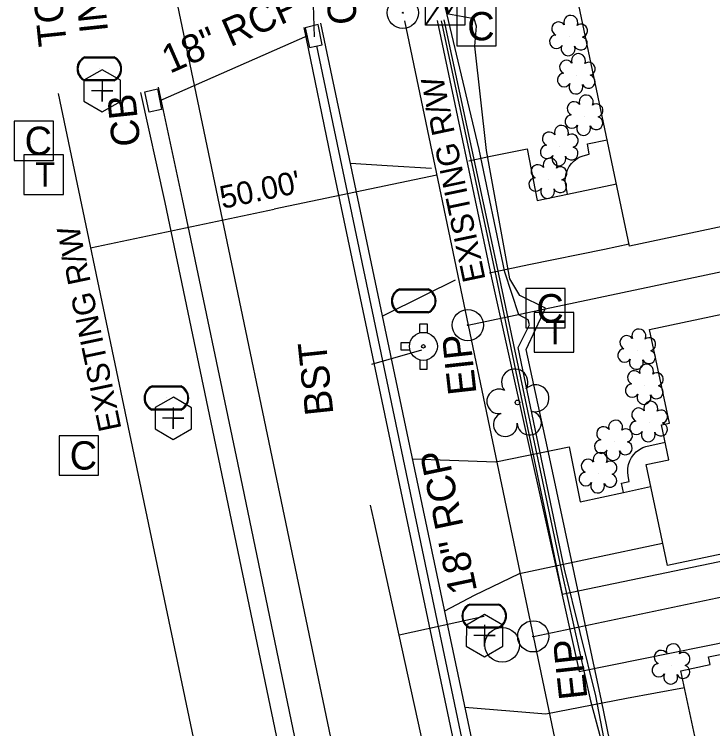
# Model space of a CAD drawing. Extents: x 1614427 to 1617186, y 896524 to 905462.
# Drawn here: x 1616340.1 to 1616438.8, y 902226.2 to 902327.1 of the extents above; entities that cross this region are included whole.
import ezdxf

# ---------------------------------------------------------------- set-up
doc = ezdxf.new("R2010")
doc.units = 0
for name, color, linetype in [('Exist Building', 7, 'Continuous'), ('Exist Other Culture Area Outline', 7, 'Continuous'), ('Exist Property Iron Pin CELL', 7, 'Continuous'), ('Exist Property Iron Pin Text', 7, 'Continuous'), ('Exist Property Line', 7, 'Continuous'), ('Exist Right of Way Line', 7, 'Continuous'), ('Exist Right of Way Line Text', 7, 'Continuous'), ('Exist Right of Way Width CELL', 7, 'Continuous'), ('Exist Roads Curbs', 7, 'Continuous'), ('Exist Roads EOP', 7, 'Continuous'), ('Exist Roads EOP Other', 7, 'Continuous'), ('Exist Roads EOP Text', 7, 'Continuous'), ('Exist Structure Minor Catch Basin', 7, 'Continuous'), ('Exist Structure Minor Catch Basin Leader', 7, 'Continuous'), ('Exist Structure Minor Catch Basin Text', 7, 'Continuous'), ('Exist Structure Minor Catch Basin Top Elevation', 7, 'Continuous'), ('Exist Structure Minor Pipes RCP 18 Inch', 7, 'Continuous'), ('Exist Structure Minor Pipes RCP 18 Inch Invert', 7, 'Continuous'), ('Exist Structure Minor Pipes RCP 18 Inch Text', 7, 'Continuous'), ('Exist Utilities Other Pole CELL', 7, 'Continuous'), ('Exist Utilities Power Transformer CELL', 7, 'Continuous'), ('Exist Utilities Power UG Cable SUE LOS B', 7, 'Continuous'), ('Exist Utilities Sanitary Sewer Clean-Out CELL', 7, 'Continuous'), ('Exist Utilities Sanitary Sewer UG Line', 7, 'Continuous'), ('Exist Utilities Telephone Pedestal CELL', 7, 'Continuous'), ('Exist Utilities Telephone UG FO SUE LOS B', 7, 'Continuous'), ('Exist Utilities TV Pedestal CELL', 7, 'Continuous'), ('Exist Utilities TV UG Cable SUE LOS B', 7, 'Continuous'), ('Exist Utilities Water Fire Hydrant CELL', 7, 'Continuous'), ('Exist Utilities Water Meter CELL', 7, 'Continuous'), ('Exist Utilities Water UG Line SUE LOS B', 7, 'Continuous'), ('Exist Vegetation Shrub CELL', 7, 'Continuous'), ('Exist Vegetation Tree CELL', 7, 'Continuous')]:
    doc.layers.add(name, color=color, linetype=linetype)

# ---------------------------------------------------------------- blocks, each defined once
blk = doc.blocks.new('EXIST PROPERTY IRON PIN')
at = {"layer": 'Exist Property Iron Pin CELL'}
for radius in [0.0441, 0.00141]:
    blk.add_circle((0, 0), radius, dxfattribs=at)
blk = doc.blocks.new('EXIST UTILITIES SANITARY SEWER CLEAN-OUT')
at = {"layer": 'Exist Utilities Sanitary Sewer Clean-Out CELL'}
blk.add_line((0, 0), (0, 0), dxfattribs=at)
blk.add_lwpolyline([(-0.0516, 0.0299), (-0.0517, -0.0297), (-0.0001, -0.0596), (0.0516, -0.0299), (0.0517, 0.0297), (0.0001, 0.0596)], close=True, dxfattribs=at)
blk.add_lwpolyline([(0, 0.0302), (0, -0.0302), (0, 0), (0.0302, 0), (-0.0302, 0)], dxfattribs=at)
blk = doc.blocks.new('EXIST UTILITIES WATER METER')
at = {"layer": 'Exist Utilities Water Meter CELL'}
blk.add_line((0, 0), (0, 0), dxfattribs=at)
for points in [[(-0.0408, 0.034), (0.0408, 0.034)], [(-0.0408, 0.0312), (0.0408, 0.0312)], [(0.0408, -0.0312), (-0.0413, -0.0312)], [(0.0408, -0.034), (-0.0413, -0.034)]]:
    blk.add_lwpolyline(points, dxfattribs=at)
for centre, radius, start, end in [((-0.0261, -0.0001), 0.0371, 113.178, 245.9794), ((-0.0259, -0.0001), 0.0347, 115.3009, 243.7824), ((0.0259, 0), 0.0371, 293.6483, 66.3084), ((0.0261, 0), 0.0345, 295.1272, 64.8728)]:
    blk.add_arc(centre, radius, start, end, dxfattribs=at)
blk = doc.blocks.new('EXIST UTILITIES WATER FIRE HYDRANT')
at = {"layer": 'Exist Utilities Water Fire Hydrant CELL'}
blk.add_line((0, 0), (0, 0), dxfattribs=at)
for points in [[(-0.01025, 0.03825), (-0.01025, 0.064), (0.01025, 0.064), (0.01025, 0.03775)], [(-0.03825, 0.01025), (-0.064, 0.01025), (-0.064, -0.01025), (-0.03825, -0.01025)], [(-0.01025, -0.03825), (-0.01025, -0.064), (0.01025, -0.064), (0.01025, -0.03775)]]:
    blk.add_lwpolyline(points, dxfattribs=at)
for radius in [0.03954, 0.00485]:
    blk.add_circle((0, 0), radius, dxfattribs=at)
blk = doc.blocks.new('EXIST UTILITIES POWER TRANSFORMER')
at = {"layer": 'Exist Utilities Power Transformer CELL'}
blk.add_line((0, 0), (0, 0), dxfattribs=at)
blk.add_lwpolyline([(-0.0569, 0.0522), (0.0542, 0.0522), (0.0542, -0.0588), (-0.0569, -0.0588)], close=True, dxfattribs=at)
for points in [[(-0.0569, -0.0588), (-0.004, 0.0201), (0.0086, -0.0241), (0.0542, 0.0522)], [(-0.0555, -0.0588), (-0.004, 0.0159), (0.0077, -0.0278), (0.0542, 0.0491)]]:
    blk.add_lwpolyline(points, dxfattribs=at)

msp = doc.modelspace()

# ---------------------------------------------------------------- linework, layer by layer
at = {"layer": 'Exist Building'}
msp.add_lwpolyline([(1616452.75, 902331.98), (1616459.26, 902301.13), (1616427.07, 902294.33), (1616419.89, 902328.34), (1616446.93, 902334.05)], dxfattribs=at)
for points in [[(1616486.96, 902260.73), (1616432.4, 902249.21), (1616429.39, 902263.47), (1616432.62, 902264.15), (1616431.58, 902269.09), (1616432.69, 902269.32), (1616429.89, 902282.56), (1616480.1, 902293.17)], [(1616470.46, 902241.93), (1616476.04, 902215.76), (1616443.81, 902208.89), (1616441.72, 902218.69), (1616437.82, 902217.86), (1616434.3, 902234.37), (1616438.43, 902235.25), (1616438.21, 902236.32), (1616439.85, 902236.67), (1616440.11, 902235.46)]]:
    msp.add_lwpolyline(points, close=True, dxfattribs=at)
at = {"layer": 'Exist Other Culture Area Outline'}
for points in [[(1616418.3, 902301.67), (1616418.04, 902302.97), (1616417.98, 902303.51), (1616418, 902304.05), (1616418.1, 902304.58), (1616418.28, 902305.09), (1616418.53, 902305.57), (1616418.85, 902306), (1616419.23, 902306.39), (1616419.66, 902306.71), (1616419.95, 902306.87), (1616420.52, 902307.08), (1616421.37, 902307.29), (1616421.12, 902308.76), (1616423.9, 902309.34)], [(1616426.19, 902259.55), (1616425.94, 902260.84), (1616427.02, 902261.07), (1616426.86, 902261.88), (1616426.79, 902262.41), (1616426.81, 902262.95), (1616426.9, 902263.48), (1616427.08, 902263.99), (1616427.32, 902264.47), (1616427.64, 902264.9), (1616428.01, 902265.29), (1616428.44, 902265.61), (1616428.91, 902265.87), (1616429.36, 902266.04), (1616432.1, 902266.65)]]:
    msp.add_lwpolyline(points, dxfattribs=at)
at = {"layer": 'Exist Property Line'}
for p, q in [((1616404.2, 902283.17), (1616531.41, 902309.93)), ((1616413.47, 902239.2), (1616540.7, 902265.9))]:
    msp.add_line(p, q, dxfattribs=at)
at = {"layer": 'Exist Right of Way Line'}
for p, q in [((1616395.25, 902326.12), (1616446.32, 902082.46)), ((1616346.31, 902315.86), (1616397.38, 902072.2))]:
    msp.add_line(p, q, dxfattribs=at)
at = {"layer": 'Exist Right of Way Width CELL'}
for p in [(1616399.81, 902304.36), (1616350.87, 902294.1)]:
    msp.add_line(p, (1616376.83, 902299.54), dxfattribs=at)
at = {"layer": 'Exist Roads Curbs'}
for points in [[(1616437.24, 902067.23), (1616435.97, 902075.62), (1616429.53, 902106.77), (1616421.44, 902145.23), (1616412.82, 902186.45), (1616404.23, 902227.13), (1616395.84, 902267.01), (1616387.69, 902305.78), (1616383.45, 902325.83)], [(1616407.67, 902079.15), (1616403.13, 902100.37), (1616394.99, 902139.68), (1616386.42, 902180.81), (1616377.85, 902221.84), (1616369.65, 902261.1), (1616361.42, 902300.5), (1616358.01, 902316.02)]]:
    msp.add_lwpolyline(points, dxfattribs=at)
at = {"layer": 'Exist Roads EOP'}
for points in [[(1616434.89, 902066.36), (1616433.51, 902075.13), (1616427.01, 902106.37), (1616418.9, 902144.81), (1616410.4, 902185.96), (1616401.75, 902226.57), (1616393.46, 902265.92), (1616385.18, 902305.31), (1616381.06, 902325.22)], [(1616410.19, 902079.52), (1616405.66, 902100.92), (1616397.48, 902140.16), (1616388.88, 902181.28), (1616380.27, 902222.47), (1616372.11, 902261.69), (1616363.86, 902300.96), (1616360.5, 902316.75)]]:
    msp.add_lwpolyline(points, dxfattribs=at)
at = {"layer": 'Exist Roads EOP Other'}
for points in [[(1616404.32, 902306.39), (1616407.16, 902306.97), (1616412.58, 902308.05), (1616414, 902300.78), (1616418.3, 902301.67), (1616425.22, 902303.1)], [(1616387.64, 902306.05), (1616392.81, 902305.69), (1616399.06, 902305.31)], [(1616407.27, 902290.57), (1616412.84, 902291.74), (1616423.5, 902293.89), (1616427, 902294.63)], [(1616392.19, 902284.46), (1616398.19, 902287.46), (1616402.47, 902289.56)], [(1616396.37, 902264.27), (1616401.6, 902264.12), (1616408.17, 902263.86), (1616418.51, 902265.99), (1616420.1, 902258.24), (1616426.19, 902259.55), (1616430.04, 902260.39)], [(1616400.96, 902242.83), (1616405.13, 902245.05), (1616411.5, 902248.11), (1616421.49, 902250.22), (1616431.73, 902252.4)], [(1616403.79, 902229.2), (1616410.12, 902228.71), (1616415.22, 902228.3), (1616426.64, 902230.5), (1616434.8, 902232.02)]]:
    msp.add_lwpolyline(points, dxfattribs=at)
at = {"layer": 'Exist Structure Minor Catch Basin'}
for points in [[(1616383.03, 902325.6), (1616381.21, 902325.17), (1616381.84, 902322.35), (1616383.63, 902322.75), (1616383.03, 902325.6)], [(1616358.54, 902316.11), (1616360.35, 902316.54), (1616360.93, 902313.61), (1616359.16, 902313.24), (1616358.54, 902316.11)]]:
    msp.add_lwpolyline(points, dxfattribs=at)
at = {"layer": 'Exist Structure Minor Catch Basin Leader'}
msp.add_lwpolyline([(1616382.54, 902323.9), (1616382.18, 902334.46), (1616381.55, 902340.42)], dxfattribs=at)
at = {"layer": 'Exist Structure Minor Pipes RCP 18 Inch'}
for p, q in [((1616360.74, 902314.88), (1616381.59, 902324.05)), ((1616410.02, 902193.18), (1616382.88, 902322.59)), ((1616410.02, 902193.18), (1616382.88, 902322.59))]:
    msp.add_line(p, q, dxfattribs=at)
at = {"layer": 'Exist Utilities Other Pole CELL'}
msp.add_circle((1616409.06, 902238.02), 2.46, dxfattribs=at)
at = {"layer": 'Exist Utilities Power UG Cable SUE LOS B'}
for points in [[(1616399.86, 902326.18), (1616407.53, 902289.87), (1616419.95, 902234.28), (1616450.71, 902240.45), (1616452.64, 902238.9)], [(1616400.44, 902326.16), (1616408.17, 902290.13), (1616417.53, 902245.16), (1616448.14, 902251.52), (1616449.41, 902251.58)], [(1616400.83, 902326.28), (1616408.55, 902290.35), (1616417.52, 902248), (1616421.52, 902230.11), (1616430.85, 902195.51), (1616458.05, 902197.45), (1616460.14, 902195.38)]]:
    msp.add_lwpolyline(points, dxfattribs=at)
at = {"layer": 'Exist Utilities Sanitary Sewer UG Line'}
msp.add_line((1616347.59, 902402.91), (1616416.67, 902072.58), dxfattribs=at)
at = {"layer": 'Exist Utilities Telephone Pedestal CELL'}
for p, q in [((1616344.19, 902304.45), (1616344.19, 902304.45)), ((1616416.29, 902282.16), (1616416.29, 902282.16))]:
    msp.add_line(p, q, dxfattribs=at)
for points in [[(1616341.47, 902301.62), (1616347.06, 902301.62), (1616347.06, 902307.22), (1616341.47, 902307.22), (1616341.47, 902301.62)], [(1616413.57, 902279.33), (1616419.16, 902279.33), (1616419.16, 902284.93), (1616413.57, 902284.93), (1616413.57, 902279.33)]]:
    msp.add_lwpolyline(points, dxfattribs=at)
at = {"layer": 'Exist Utilities Telephone UG FO SUE LOS B'}
msp.add_lwpolyline([(1616427.53, 902203.6), (1616422.29, 902230.8), (1616417.84, 902248.73), (1616411.32, 902280.03), (1616412.93, 902283.19), (1616412.75, 902283.94), (1616411.41, 902284.61), (1616409.42, 902290.66), (1616405.79, 902307.99), (1616394.23, 902356.71), (1616390.92, 902371.08), (1616390.64, 902372.55), (1616389.7, 902378.72), (1616383.19, 902408.37)], dxfattribs=at)
at = {"layer": 'Exist Utilities TV Pedestal CELL'}
for p, q in [((1616405.42, 902325.38), (1616405.42, 902325.38)), ((1616342.88, 902309.19), (1616342.88, 902309.19)), ((1616415.2, 902285.55), (1616415.2, 902285.55)), ((1616349.24, 902264.77), (1616349.24, 902264.77))]:
    msp.add_line(p, q, dxfattribs=at)
for points in [[(1616402.65, 902322.6), (1616408.2, 902322.6), (1616408.2, 902328.15), (1616402.65, 902328.15), (1616402.65, 902322.6)], [(1616340.11, 902306.42), (1616345.66, 902306.42), (1616345.66, 902311.97), (1616340.11, 902311.97), (1616340.11, 902306.42)], [(1616412.42, 902282.77), (1616417.97, 902282.77), (1616417.97, 902288.32), (1616412.42, 902288.32), (1616412.42, 902282.77)], [(1616346.47, 902262), (1616352.02, 902262), (1616352.02, 902267.55), (1616346.47, 902267.55), (1616346.47, 902262)]]:
    msp.add_lwpolyline(points, dxfattribs=at)
at = {"layer": 'Exist Utilities TV UG Cable SUE LOS B'}
msp.add_lwpolyline([(1616428.5, 902203.76), (1616423.1, 902230.18), (1616415.46, 902265.84), (1616412.46, 902279.74), (1616415.2, 902285.55), (1616411.57, 902287.35), (1616410.16, 902289.71), (1616406.83, 902307.81), (1616405.19, 902322.56), (1616405.42, 902325.38), (1616405.1, 902326.44), (1616401.48, 902327.08), (1616393.8, 902356.19), (1616388.58, 902378.17), (1616386.4, 902396.01), (1616384.4, 902413.66), (1616386.7, 902416.95), (1616384.5, 902417.48), (1616382.13, 902418.46)], dxfattribs=at)
at = {"layer": 'Exist Utilities Water UG Line SUE LOS B'}
for p, q in [((1616397.65, 902279.62), (1616390.59, 902277.61)), ((1616394.49, 902239.44), (1616406.52, 902242.09))]:
    msp.add_line(p, q, dxfattribs=at)
msp.add_lwpolyline([(1616387.06, 901856.44), (1616402.16, 901887.53), (1616412.92, 901915.14), (1616425.66, 901966.18), (1616430.7, 902016.84), (1616431.34, 902045.25), (1616429.2, 902072.4), (1616417.91, 902130.93), (1616404.63, 902193.3), (1616390.92, 902255.69), (1616390.45, 902257.77)], dxfattribs=at)
at = {"layer": 'Exist Vegetation Shrub CELL'}
for p, q in [((1616418.51, 902323.88), (1616418.51, 902323.88)), ((1616419.61, 902318.48), (1616419.61, 902318.48)), ((1616420.7, 902312.63), (1616420.7, 902312.63)), ((1616417.2, 902308.35), (1616417.2, 902308.35)), ((1616415.6, 902303.73), (1616415.6, 902303.73)), ((1616428.15, 902279.59), (1616428.15, 902279.59)), ((1616429.23, 902274.64), (1616429.23, 902274.64)), ((1616429.83, 902269.38), (1616429.83, 902269.38)), ((1616424.86, 902266.73), (1616424.86, 902266.73)), ((1616422.68, 902262.15), (1616422.68, 902262.15)), ((1616433, 902235.15), (1616433, 902235.15))]:
    msp.add_line(p, q, dxfattribs=at)
for centre, radius, start, end in [((1616417.03, 902325.01), 0.968, 35.8908, 245.4216), ((1616418.74, 902325.92), 0.99, 334.8391, 200.4717), ((1616420.18, 902324.75), 0.929, 284.4567, 126.0861), ((1616416.71, 902323.18), 0.955, 95.1099, 327.9534), ((1616420.15, 902322.95), 0.937, 204.9913, 73.4601), ((1616418.38, 902322.2), 0.984, 151.2797, 21.387), ((1616419.84, 902320.52), 0.99, 334.8391, 200.4717), ((1616418.13, 902319.61), 0.968, 35.8908, 245.4216), ((1616421.28, 902319.35), 0.929, 284.4567, 126.0861), ((1616417.81, 902317.78), 0.955, 95.1099, 327.9534), ((1616421.25, 902317.55), 0.937, 204.9913, 73.4601), ((1616419.48, 902316.8), 0.984, 151.2797, 21.387), ((1616420.93, 902314.67), 0.99, 334.8391, 200.4717), ((1616419.22, 902313.75), 0.968, 35.8908, 245.4216), ((1616422.37, 902313.49), 0.929, 284.4567, 126.0861), ((1616418.9, 902311.92), 0.955, 95.1099, 327.9534), ((1616422.34, 902311.7), 0.937, 204.9913, 73.4601), ((1616417.43, 902310.39), 0.99, 334.8391, 200.4717), ((1616420.57, 902310.94), 0.984, 151.2797, 21.387), ((1616415.71, 902309.47), 0.968, 35.8908, 245.4216), ((1616418.87, 902309.22), 0.929, 284.4567, 126.0861), ((1616415.4, 902307.64), 0.955, 95.1099, 327.9534), ((1616418.83, 902307.42), 0.937, 204.9913, 73.4601), ((1616417.07, 902306.66), 0.984, 151.2797, 21.387), ((1616414.11, 902304.86), 0.968, 35.8908, 245.4216), ((1616415.82, 902305.77), 0.99, 334.8391, 200.4717), ((1616417.27, 902304.6), 0.929, 284.4567, 126.0861), ((1616413.79, 902303.03), 0.955, 95.1099, 327.9534), ((1616417.23, 902302.81), 0.937, 204.9913, 73.4601), ((1616415.47, 902302.05), 0.984, 151.2797, 21.387), ((1616428.38, 902281.63), 0.99, 334.8391, 200.4717), ((1616426.66, 902280.72), 0.968, 35.8908, 245.4216), ((1616429.82, 902280.46), 0.929, 284.4567, 126.0861), ((1616426.35, 902278.89), 0.955, 95.1099, 327.9534), ((1616429.78, 902278.66), 0.937, 204.9913, 73.4601), ((1616428.02, 902277.91), 0.984, 151.2797, 21.387), ((1616429.45, 902276.68), 0.99, 334.8391, 200.4717), ((1616427.74, 902275.77), 0.968, 35.8908, 245.4216), ((1616430.9, 902275.51), 0.929, 284.4567, 126.0861), ((1616427.43, 902273.94), 0.955, 95.1099, 327.9534), ((1616430.86, 902273.71), 0.937, 204.9913, 73.4601), ((1616429.1, 902272.96), 0.984, 151.2797, 21.387), ((1616430.05, 902271.42), 0.99, 334.8391, 200.4717), ((1616428.34, 902270.5), 0.968, 35.8908, 245.4216), ((1616431.5, 902270.25), 0.929, 284.4567, 126.0861), ((1616425.09, 902268.77), 0.99, 334.8391, 200.4717), ((1616428.02, 902268.67), 0.955, 95.1099, 327.9534), ((1616423.38, 902267.86), 0.968, 35.8908, 245.4216), ((1616426.53, 902267.6), 0.929, 284.4567, 126.0861), ((1616431.46, 902268.45), 0.937, 204.9913, 73.4601), ((1616429.7, 902267.69), 0.984, 151.2797, 21.387), ((1616423.06, 902266.02), 0.955, 95.1099, 327.9534), ((1616426.5, 902265.8), 0.937, 204.9913, 73.4601), ((1616424.73, 902265.05), 0.984, 151.2797, 21.387), ((1616422.91, 902264.19), 0.99, 334.8391, 200.4717), ((1616421.19, 902263.27), 0.968, 35.8908, 245.4216), ((1616424.35, 902263.02), 0.929, 284.4567, 126.0861), ((1616420.88, 902261.44), 0.955, 95.1099, 327.9534), ((1616424.31, 902261.22), 0.937, 204.9913, 73.4601), ((1616422.55, 902260.46), 0.984, 151.2797, 21.387), ((1616431.52, 902236.28), 0.968, 35.8908, 245.4216), ((1616433.23, 902237.19), 0.99, 334.8391, 200.4717), ((1616434.67, 902236.02), 0.929, 284.4567, 126.0861), ((1616431.2, 902234.45), 0.955, 95.1099, 327.9534), ((1616434.64, 902234.22), 0.937, 204.9913, 73.4601), ((1616432.87, 902233.47), 0.984, 151.2797, 21.387)]:
    msp.add_arc(centre, radius, start, end, dxfattribs=at)
at = {"layer": 'Exist Vegetation Tree CELL'}
msp.add_line((1616411.22, 902272.25), (1616411.22, 902272.25), dxfattribs=at)
msp.add_circle((1616411.22, 902272.25), 0.326, dxfattribs=at)
for centre, radius, start, end in [((1616410.83, 902275.12), 1.86, 330.1651, 219.7134), ((1616413.77, 902272.84), 1.9, 257.1011, 134.1999), ((1616408.61, 902272.4), 1.73, 62.6636, 279.3457), ((1616409.51, 902269.13), 1.69, 111.5671, 6.231), ((1616412.89, 902269.35), 1.7, 181.2822, 74.56)]:
    msp.add_arc(centre, radius, start, end, dxfattribs=at)

# ---------------------------------------------------------------- block references
at = {"layer": 'Exist Property Iron Pin CELL', "xscale": 50, "yscale": 50}
for p in [(1616395.03, 902327.28), (1616404.2, 902283.17), (1616413.45, 902239.22)]:
    msp.add_blockref('EXIST PROPERTY IRON PIN', p, dxfattribs=at)
at = {"layer": 'Exist Utilities Power Transformer CELL', "xscale": 50, "yscale": 50}
msp.add_blockref('EXIST UTILITIES POWER TRANSFORMER', (1616401.05, 902328.48), dxfattribs=at)
at = {"layer": 'Exist Utilities Sanitary Sewer Clean-Out CELL', "xscale": 50, "yscale": 50}
for p in [(1616352.52, 902316.26), (1616362.58, 902270.02), (1616406.57, 902239.32)]:
    msp.add_blockref('EXIST UTILITIES SANITARY SEWER CLEAN-OUT', p, dxfattribs=at)
at = {"layer": 'Exist Utilities Water Fire Hydrant CELL', "xscale": 50, "yscale": 50}
msp.add_blockref('EXIST UTILITIES WATER FIRE HYDRANT', (1616397.92, 902280.17), dxfattribs=at)
at = {"layer": 'Exist Utilities Water Meter CELL', "xscale": 50, "yscale": 50}
for p in [(1616352.13, 902319.36), (1616396.56, 902286.59), (1616361.61, 902272.88), (1616406.52, 902242.09)]:
    msp.add_blockref('EXIST UTILITIES WATER METER', p, dxfattribs=at)

# ---------------------------------------------------------------- texts
at = {"layer": 'Exist Property Iron Pin Text'}
for p in [(1616405.44, 902273.53), (1616421.12, 902230.5)]:
    msp.add_text('EIP', height=4, rotation=96.281, dxfattribs=at).set_placement(p)
at = {"layer": 'Exist Right of Way Line Text'}
for p in [(1616406.72, 902289.62), (1616355.27, 902268.54)]:
    msp.add_text('EXISTING R/W', height=3.2, rotation=101.8375, dxfattribs=at).set_placement(p)
at = {"layer": 'Exist Right of Way Width CELL'}
msp.add_text("50.00'", height=3.2, rotation=11.8375, dxfattribs=at).set_placement((1616369.52, 902299.57))
at = {"layer": 'Exist Roads EOP Text'}
msp.add_text('BST', height=4, rotation=96.0167, dxfattribs=at).set_placement((1616385.22, 902270.63))
at = {"layer": 'Exist Structure Minor Catch Basin Text'}
for rotation, p in [(96.281, (1616388.61, 902325.81)), (96.0167, (1616357.95, 902308.6))]:
    msp.add_text('CB', height=4, rotation=rotation, dxfattribs=at).set_placement(p)
at = {"layer": 'Exist Structure Minor Catch Basin Top Elevation'}
msp.add_text("TOP=984.84'", height=4, rotation=96.0167, dxfattribs=at).set_placement((1616347.55, 902322.75))
at = {"layer": 'Exist Structure Minor Pipes RCP 18 Inch Invert'}
msp.add_text("INV=980.74'", height=4, rotation=96.0167, dxfattribs=at).set_placement((1616353.37, 902324.65))
at = {"layer": 'Exist Structure Minor Pipes RCP 18 Inch Text'}
for rotation, p in [(23.7397, (1616362.08, 902318.64)), (101.8449, (1616405.53, 902245.67))]:
    msp.add_text('18" RCP', height=4, rotation=rotation, dxfattribs=at).set_placement(p)
at = {"layer": 'Exist Utilities Telephone Pedestal CELL'}
for p in [(1616343.06, 902302.73), (1616415.16, 902280.44)]:
    msp.add_text('T', height=3.42, dxfattribs=at).set_placement(p)
at = {"layer": 'Exist Utilities TV Pedestal CELL'}
for p in [(1616404.12, 902323.38), (1616341.57, 902307.19), (1616413.89, 902283.55), (1616347.94, 902262.77)]:
    msp.add_text('C', height=4, dxfattribs=at).set_placement(p)

doc.saveas('drawing.dxf')
